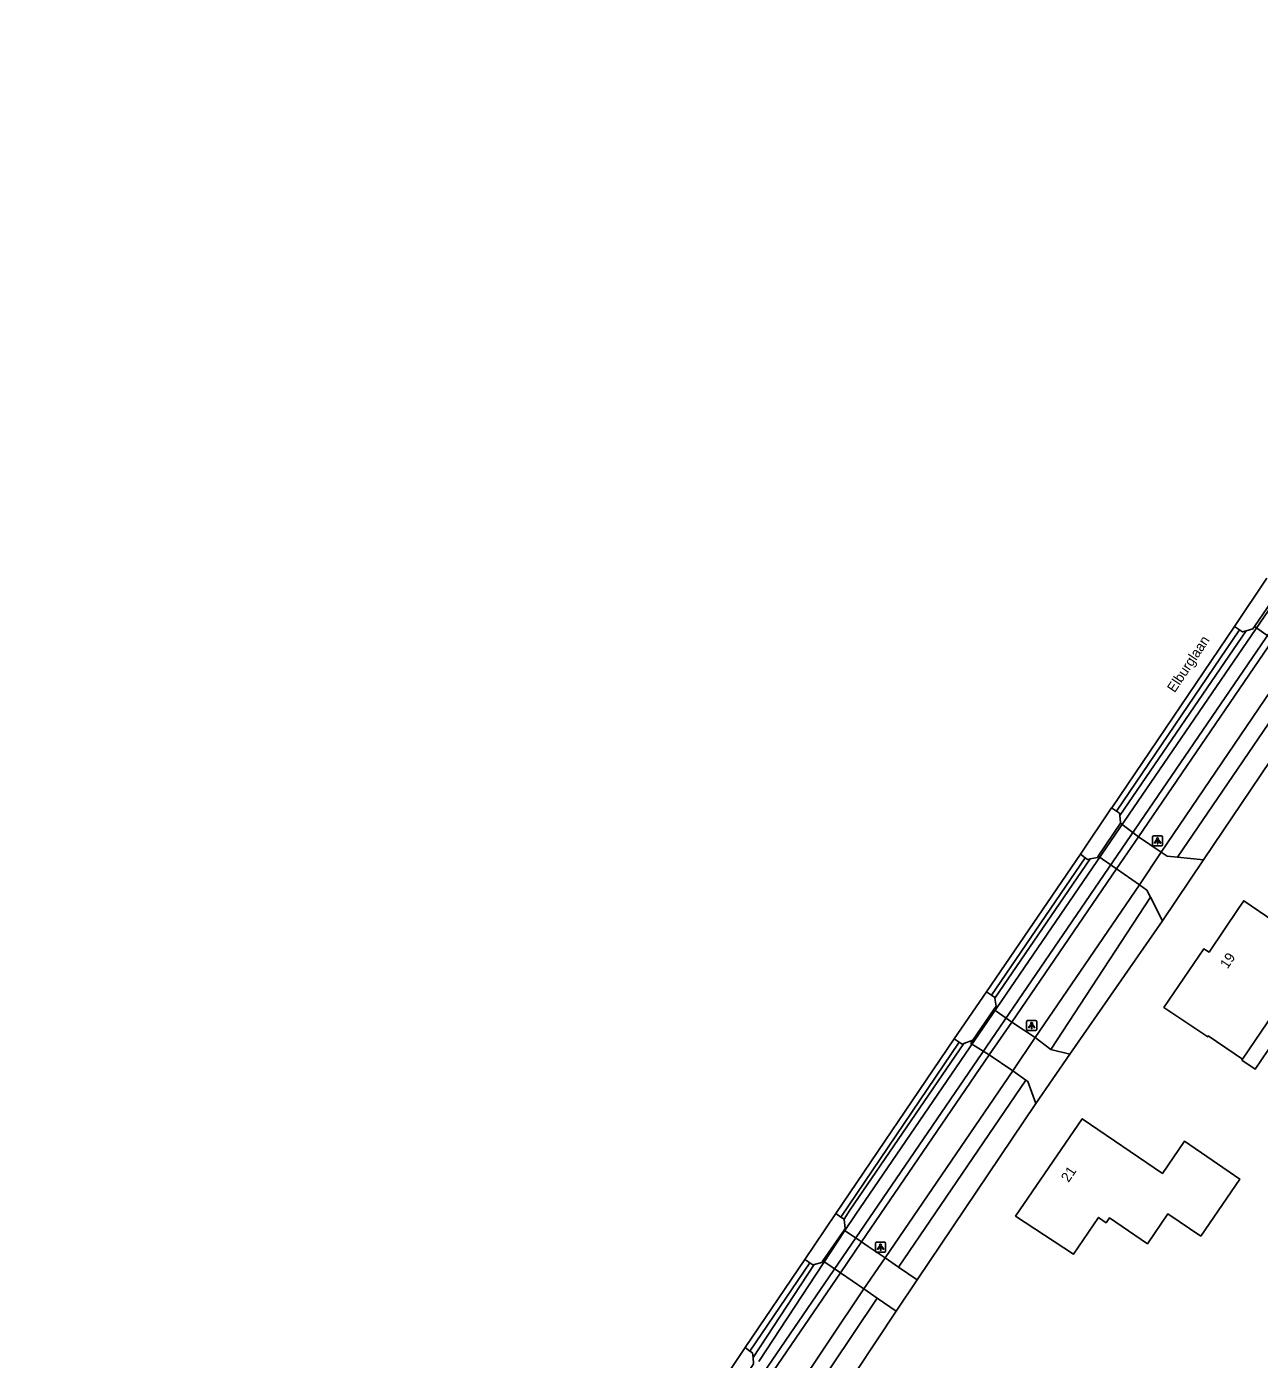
# Model space of a CAD drawing. Extents: x 158797 to 159887, y 384318 to 385255.
# Drawn here: x 158822 to 158945.2, y 384760.3 to 384893.5 of the extents above; entities that cross this region are included whole.
import ezdxf

# ---------------------------------------------------------------- set-up
doc = ezdxf.new("R2010")
doc.units = 0
for name, color, linetype in [('IMGEO_Berm_groen', 7, 'Continuous'), ('IMGEO_Dek', 7, 'Continuous'), ('IMGEO_Greppel_droge_sloot', 7, 'Continuous'), ('IMGEO_Groenvoorziening', 7, 'Continuous'), ('IMGEO_Lichtpunt', 7, 'Continuous'), ('IMGEO_Openbare_ruimte_label', 7, 'Continuous'), ('IMGEO_Pand', 7, 'Continuous'), ('IMGEO_Pand_nummerreeks', 7, 'Continuous'), ('IMGEO_Pand_overbouw', 7, 'Continuous'), ('IMGEO_Rijbaan_lokaal_gesloten', 7, 'Continuous'), ('IMGEO_Rijbaan_lokaal_halfverhard', 7, 'Continuous'), ('IMGEO_Rijbaan_lokaal_open', 7, 'Continuous'), ('IMGEO_Voetpad_gesloten', 7, 'Continuous')]:
    doc.layers.add(name, color=color, linetype=linetype)

msp = doc.modelspace()

# ---------------------------------------------------------------- linework, layer by layer
at = {"layer": 'IMGEO_Berm_groen'}
for points in [[(158943.88, 384833.1), (158931.27, 384814.66)], [(158928.3, 384810.31), (158918.79, 384796.4)], [(158915.69, 384791.87), (158904.3, 384775.21), (158903.71, 384774.32)], [(158900.73, 384769.79), (158894.62, 384760.5)]]:
    msp.add_lwpolyline(points, dxfattribs=at)
at = {"layer": 'IMGEO_Dek'}
for points in [[(158933.13, 384812.53), (158931.32, 384813.9), (158929.12, 384810.59), (158930.93, 384809.32)], [(158920.49, 384794.01), (158918.68, 384795.27), (158916.59, 384792.19), (158916.38, 384791.89), (158918.23, 384790.73)], [(158906.14, 384771.59), (158905.46, 384772.05), (158903.71, 384773.23), (158901.59, 384770.15), (158903.35, 384768.95), (158905.69, 384767.36), (158907.82, 384770.46)]]:
    msp.add_lwpolyline(points, close=True, dxfattribs=at)
at = {"layer": 'IMGEO_Greppel_droge_sloot'}
for points in [[(159000.58, 384914.77), (158933.08, 384816.06), (158904.88, 384774.82), (158903.79, 384773.18), (158895.21, 384760.11)], [(158860.7, 384704.5), (158865.59, 384712.55), (158874.82, 384728.14), (158879.77, 384735.7), (158885.86, 384744.61), (158889.81, 384750.4), (158895.67, 384758.96), (158904.88, 384772.44), (158934.17, 384815.3), (158999.42, 384910.78)]]:
    msp.add_lwpolyline(points, dxfattribs=at)
at = {"layer": 'IMGEO_Groenvoorziening'}
for points in [[(158933.13, 384812.53), (158946.59, 384832.23)], [(158951.09, 384827.22), (158939.63, 384810.23)], [(158920.49, 384794.01), (158930.93, 384809.32)], [(158935.54, 384804.14), (158926.29, 384790.81)], [(158822.05, 384639.7), (158866.04, 384712.28), (158875.26, 384727.85), (158878.25, 384732.23), (158880.37, 384735.33), (158890.39, 384750), (158903.35, 384768.95), (158905.46, 384772.05), (158918.23, 384790.73)], [(158922.89, 384785.87), (158911.02, 384768.26)], [(158908.92, 384765.12), (158902.96, 384756.12)]]:
    msp.add_lwpolyline(points, dxfattribs=at)
at = {"layer": 'IMGEO_Lichtpunt'}
for p, q in [((158934.54, 384812.51), (158934.54, 384811.71)), ((158934.54, 384812.51), (158934.54, 384811.71)), ((158935.44, 384812.61), (158934.63, 384812.61)), ((158935.44, 384812.61), (158934.63, 384812.61)), ((158934.63, 384811.61), (158935.44, 384811.61)), ((158934.63, 384811.61), (158935.44, 384811.61)), ((158935.54, 384811.71), (158935.54, 384812.51)), ((158935.54, 384811.71), (158935.54, 384812.51)), ((158921.96, 384794.07), (158921.96, 384793.26)), ((158921.96, 384794.07), (158921.96, 384793.26)), ((158922.86, 384794.17), (158922.06, 384794.17)), ((158922.86, 384794.17), (158922.06, 384794.17)), ((158922.96, 384793.26), (158922.96, 384794.07)), ((158922.96, 384793.26), (158922.96, 384794.07)), ((158922.06, 384793.17), (158922.86, 384793.17)), ((158922.06, 384793.17), (158922.86, 384793.17)), ((158906.86, 384771.92), (158906.86, 384771.11)), ((158906.86, 384771.92), (158906.86, 384771.11)), ((158907.77, 384772.01), (158906.96, 384772.01)), ((158907.77, 384772.01), (158906.96, 384772.01)), ((158907.86, 384771.11), (158907.86, 384771.92)), ((158907.86, 384771.11), (158907.86, 384771.92)), ((158906.96, 384771.02), (158907.77, 384771.02)), ((158906.96, 384771.02), (158907.77, 384771.02))]:
    msp.add_line(p, q, dxfattribs=at)
for points in [[(158934.91, 384812.18), (158934.95, 384812.15), (158934.77, 384811.89), (158934.73, 384811.91), (158934.91, 384812.18)], [(158935.02, 384812.13), (158935.06, 384812.13), (158935.06, 384811.81), (158935.02, 384811.81), (158935.02, 384812.13)], [(158935.13, 384812.15), (158935.16, 384812.18), (158935.35, 384811.91), (158935.31, 384811.89), (158935.13, 384812.15)], [(158922.34, 384793.73), (158922.37, 384793.71), (158922.19, 384793.44), (158922.15, 384793.47), (158922.34, 384793.73)], [(158922.44, 384793.69), (158922.49, 384793.69), (158922.49, 384793.36), (158922.44, 384793.36), (158922.44, 384793.69)], [(158922.55, 384793.71), (158922.59, 384793.73), (158922.77, 384793.47), (158922.73, 384793.44), (158922.55, 384793.71)], [(158907.24, 384771.58), (158907.28, 384771.55), (158907.09, 384771.29), (158907.05, 384771.32), (158907.24, 384771.58)], [(158907.34, 384771.53), (158907.39, 384771.53), (158907.39, 384771.21), (158907.34, 384771.21), (158907.34, 384771.53)], [(158907.45, 384771.55), (158907.49, 384771.58), (158907.68, 384771.32), (158907.64, 384771.29), (158907.45, 384771.55)]]:
    msp.add_lwpolyline(points, dxfattribs=at)
for centre in [(158935.04, 384812.31), (158922.46, 384793.87), (158907.36, 384771.72)]:
    msp.add_circle(centre, 0.0994, dxfattribs=at)
for centre, start, end in [((158934.63, 384812.51), 90, 180), ((158934.63, 384812.51), 90, 180), ((158934.63, 384811.71), 180, 270), ((158934.63, 384811.71), 180, 270), ((158935.44, 384812.51), 0, 90), ((158935.44, 384812.51), 0, 90), ((158935.44, 384811.71), 270, 0), ((158935.44, 384811.71), 270, 360), ((158922.06, 384794.07), 90, 180), ((158922.06, 384794.07), 90, 180), ((158922.86, 384794.07), 0, 90), ((158922.86, 384794.07), 0, 90), ((158922.06, 384793.26), 180, 270), ((158922.06, 384793.26), 180, 270), ((158922.86, 384793.26), 270, 0), ((158922.86, 384793.26), 270, 360), ((158906.96, 384771.92), 90, 180), ((158906.96, 384771.92), 90, 180), ((158907.77, 384771.92), 0, 90), ((158907.77, 384771.92), 0, 90), ((158906.96, 384771.11), 180, 270), ((158906.96, 384771.11), 180, 270), ((158907.77, 384771.11), 270, 0), ((158907.77, 384771.11), 270, 360)]:
    msp.add_arc(centre, 0.0946, start, end, dxfattribs=at)
at = {"layer": 'IMGEO_Pand'}
for points in [[(158948.46, 384793.62), (158947.96, 384793.96), (158946.62, 384794.87), (158943.53, 384790.32), (158940.11, 384792.63), (158940.05, 384792.53), (158935.68, 384795.48), (158939.67, 384801.34), (158940.18, 384800.99), (158943.11, 384805.35), (158943.65, 384806.13), (158952.76, 384799.95), (158948.46, 384793.62)], [(158939.35, 384772.61), (158936.06, 384774.85), (158934.02, 384771.86), (158930.23, 384774.45), (158929.9, 384773.97), (158929.14, 384774.49), (158926.64, 384770.81), (158920.86, 384774.63), (158927.51, 384784.36), (158935.52, 384778.89), (158937.72, 384782.1), (158943.25, 384778.32), (158939.35, 384772.61)]]:
    msp.add_lwpolyline(points, dxfattribs=at)
at = {"layer": 'IMGEO_Pand_overbouw'}
msp.add_lwpolyline([(158943.46, 384790.22), (158944.8, 384789.31), (158947.96, 384793.96), (158946.62, 384794.87), (158943.53, 384790.32)], close=True, dxfattribs=at)
at = {"layer": 'IMGEO_Rijbaan_lokaal_gesloten'}
for points in [[(158942.74, 384833.54), (158945.95, 384838.37)], [(158948.71, 384835.33), (158948.41, 384835.54), (158946.82, 384836.62), (158944.73, 384833.54), (158946.28, 384832.45), (158946.59, 384832.23), (158948.71, 384835.33)], [(158930.45, 384815.42), (158930.46, 384815.43), (158942.74, 384833.54)], [(158927.33, 384810.78), (158930.45, 384815.42)], [(158933.13, 384812.53), (158931.32, 384813.9), (158929.12, 384810.59), (158930.93, 384809.32), (158933.13, 384812.53)], [(158930.93, 384809.32), (158933.13, 384812.53)], [(158935.39, 384810.99), (158933.13, 384812.53)], [(158917.95, 384797.03), (158927.33, 384810.78)], [(158933.22, 384807.72), (158935.39, 384810.99)], [(158930.93, 384809.32), (158933.22, 384807.72)], [(158914.73, 384792.35), (158917.95, 384797.03)], [(158920.49, 384794.01), (158918.68, 384795.27), (158916.59, 384792.19), (158916.38, 384791.89), (158918.23, 384790.73), (158920.49, 384794.01)], [(158918.23, 384790.73), (158920.49, 384794.01)], [(158922.8, 384792.46), (158920.49, 384794.01)], [(158902.91, 384774.88), (158914.73, 384792.35)], [(158920.58, 384789.14), (158922.8, 384792.46)], [(158918.23, 384790.73), (158920.58, 384789.14)], [(158899.79, 384770.28), (158902.91, 384774.88)], [(158906.14, 384771.59), (158905.46, 384772.05), (158903.71, 384773.23), (158901.59, 384770.15), (158903.35, 384768.95), (158905.69, 384767.36), (158907.82, 384770.46), (158906.14, 384771.59)], [(158893.83, 384761.5), (158899.79, 384770.28)], [(158890.59, 384756.67), (158893.83, 384761.5)]]:
    msp.add_lwpolyline(points, dxfattribs=at)
at = {"layer": 'IMGEO_Rijbaan_lokaal_halfverhard'}
for points in [[(158943.24, 384833.2), (158930.94, 384815.08)], [(158918.45, 384796.7), (158927.82, 384810.43)], [(158903.4, 384774.53), (158915.23, 384792.02)], [(158894.31, 384761.14), (158900.3, 384769.96)]]:
    msp.add_lwpolyline(points, dxfattribs=at)
at = {"layer": 'IMGEO_Rijbaan_lokaal_open'}
for points in [[(158946.83, 384837.41), (158946.93, 384836.78), (158946.82, 384836.62), (158944.73, 384833.54), (158944.57, 384833.3), (158943.88, 384833.1)], [(158943.24, 384833.2), (158942.74, 384833.54)], [(158943.88, 384833.1), (158943.53, 384833), (158943.24, 384833.2)], [(158930.45, 384815.42), (158930.94, 384815.08)], [(158931.27, 384814.66), (158931.35, 384813.95), (158931.32, 384813.9), (158929.12, 384810.59), (158929.03, 384810.45), (158928.3, 384810.31)], [(158930.94, 384815.08), (158931.25, 384814.88), (158931.27, 384814.66)], [(158927.82, 384810.43), (158927.33, 384810.78)], [(158928.3, 384810.31), (158928.05, 384810.27), (158927.82, 384810.43)], [(158937.04, 384810.48), (158935.99, 384810.58), (158935.39, 384810.99)], [(158939.63, 384810.23), (158935.54, 384804.14)], [(158939.63, 384810.23), (158937.04, 384810.48)], [(158933.22, 384807.72), (158933.96, 384807.2), (158934.33, 384806.48)], [(158935.54, 384804.14), (158934.33, 384806.48)], [(158917.95, 384797.03), (158918.45, 384796.7)], [(158918.79, 384796.4), (158918.91, 384795.6), (158918.68, 384795.27), (158916.59, 384792.19), (158915.69, 384791.87)], [(158918.45, 384796.7), (158918.78, 384796.48), (158918.79, 384796.4)], [(158915.23, 384792.02), (158914.73, 384792.35)], [(158915.69, 384791.87), (158915.53, 384791.82), (158915.23, 384792.02)], [(158924.37, 384791.27), (158922.8, 384792.46)], [(158926.29, 384790.81), (158922.89, 384785.87)], [(158924.37, 384791.27), (158926.29, 384790.81)], [(158920.58, 384789.14), (158921.89, 384788.22)], [(158921.89, 384788.22), (158922.07, 384788.08), (158922.89, 384785.87)], [(158903.71, 384774.32), (158903.73, 384774.3), (158903.81, 384773.39), (158903.71, 384773.23), (158901.59, 384770.15), (158901.48, 384770), (158900.73, 384769.79)], [(158903.4, 384774.53), (158902.91, 384774.88)], [(158903.71, 384774.32), (158903.4, 384774.53)], [(158899.79, 384770.28), (158900.3, 384769.96)], [(158907.82, 384770.46), (158905.69, 384767.36)], [(158909.15, 384769.54), (158907.82, 384770.46)], [(158900.3, 384769.96), (158900.61, 384769.76), (158900.73, 384769.79)], [(158911.02, 384768.26), (158909.15, 384769.54)], [(158911.02, 384768.26), (158908.92, 384765.12)], [(158905.69, 384767.36), (158907.03, 384766.43)], [(158907.03, 384766.43), (158908.92, 384765.12)], [(158893.83, 384761.5), (158894.31, 384761.14)], [(158894.62, 384760.5), (158894.58, 384760.95), (158894.31, 384761.14)], [(158894.62, 384760.5), (158894.68, 384759.86), (158894.57, 384759.7), (158892.47, 384756.59), (158892.36, 384756.42), (158891.84, 384756.28)]]:
    msp.add_lwpolyline(points, dxfattribs=at)
at = {"layer": 'IMGEO_Voetpad_gesloten'}
for points in [[(158935.39, 384810.99), (158948.78, 384830.7)], [(158937.04, 384810.48), (158950.16, 384829.74)], [(158922.8, 384792.46), (158933.22, 384807.72)], [(158934.33, 384806.48), (158924.37, 384791.27)], [(158920.58, 384789.14), (158907.82, 384770.46)], [(158909.15, 384769.54), (158921.89, 384788.22)], [(158898.7, 384756.91), (158905.69, 384767.36)], [(158907.03, 384766.43), (158900.12, 384756.14)]]:
    msp.add_lwpolyline(points, dxfattribs=at)

# ---------------------------------------------------------------- texts
at = {"layer": 'IMGEO_Openbare_ruimte_label'}
msp.add_text('Elburglaan', height=1, rotation=56.4212, dxfattribs=at).set_placement((158936.75, 384826.86))
at = {"layer": 'IMGEO_Pand_nummerreeks'}
for s, rotation, p in [('19', 56.0353, (158942.03, 384799.27)), ('21', 55.4852, (158926.14, 384777.93))]:
    msp.add_text(s, height=1, rotation=rotation, dxfattribs=at).set_placement(p)

doc.saveas('drawing.dxf')
